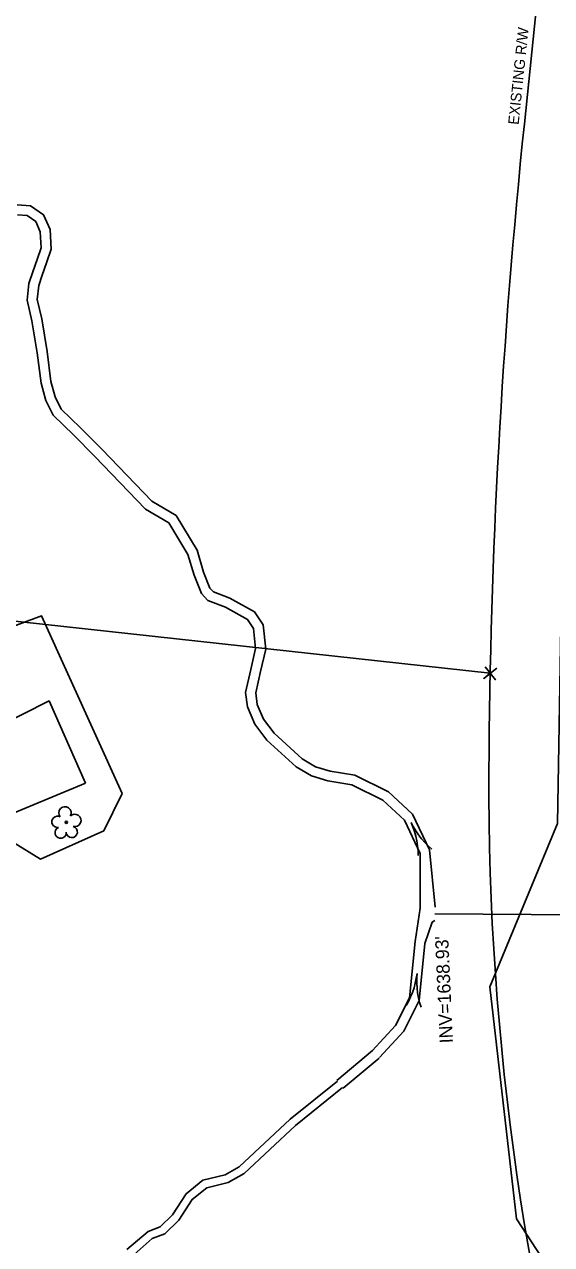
# Model space of a CAD drawing. Extents: x 472260 to 482161, y 489063 to 507124.
# Drawn here: x 474276.9 to 474436.1, y 503581.9 to 503950.3 of the extents above; entities that cross this region are included whole.
import ezdxf

# ---------------------------------------------------------------- set-up
doc = ezdxf.new("R2010")
doc.units = 0
for name, color, linetype in [('Exist Roads EOP Other Cogo Point CELL', 7, 'Continuous'), ('Exist Structure Minor Drop Inlet Cogo Elevation', 7, 'Continuous'), ('Exist Structure Minor Drop Inlet Cogo Number', 7, 'Continuous'), ('Exist Structure Minor Pipes CMP 15 Inch Cogo Point CELL', 7, 'Continuous'), ('Prop Drainage Structure Drop Inlet Grate 2 Wide Slots and Flat Grates 840 20 Label', 7, 'Continuous'), ('Prop Drainage Structure Pipe End Section Label', 7, 'Continuous'), ('Prop Drainage Structure Pipe RCP 24in Class III', 7, 'Continuous'), ('Prop Drainage Structure Pipe Side Drain 24in Label', 7, 'Continuous'), ('Prop Erosion Rip Rap Pad at Outlet Label', 7, 'Continuous'), ('Prop SS Fill Line', 7, 'Continuous'), ('Scratch_Level_8', 7, 'Continuous')]:
    doc.layers.add(name, color=color, linetype=linetype)

msp = doc.modelspace()

# ---------------------------------------------------------------- linework, layer by layer
at = {"layer": 'Exist Roads EOP Other Cogo Point CELL'}
msp.add_line((474417.55, 503754.38), (474417.55, 503754.38), dxfattribs=at)
msp.add_lwpolyline([(474419.5, 503755.95), (474415.6, 503752.82), (474417.55, 503754.38), (474419.11, 503752.43), (474415.98, 503756.33)], dxfattribs=at)
at = {"layer": 'Exist Structure Minor Drop Inlet Cogo Elevation'}
msp.add_line((474427.87, 503920.32), (474463.58, 504263.32), dxfattribs=at)
for centre, radius, start, end in [((476415.56, 503713.38), 1998.44, 174.05611, 179.67611), ((475232.44, 503720.06), 815.3, 179.67611, 196.84305)]:
    msp.add_arc(centre, radius, start, end, dxfattribs=at)
at = {"layer": 'Exist Structure Minor Drop Inlet Cogo Number'}
msp.add_line((474077.27, 503791.6), (474417.55, 503754.38), dxfattribs=at)
at = {"layer": 'Prop Drainage Structure Drop Inlet Grate 2 Wide Slots and Flat Grates 840 20 Label'}
msp.add_line((474289.57, 503709.36), (474289.57, 503709.36), dxfattribs=at)
msp.add_circle((474289.57, 503709.36), 0.326, dxfattribs=at)
for centre, radius, start, end in [((474289.18, 503712.23), 1.86, 330.1651, 219.7134), ((474286.96, 503709.51), 1.73, 62.6636, 279.3457), ((474292.12, 503709.95), 1.9, 257.1011, 134.1999), ((474287.86, 503706.24), 1.69, 111.5671, 6.231), ((474291.24, 503706.46), 1.7, 181.2822, 74.56)]:
    msp.add_arc(centre, radius, start, end, dxfattribs=at)
at = {"layer": 'Prop Drainage Structure Pipe RCP 24in Class III'}
for p, q in [((474382.05, 503640.49), (474371.24, 503631.41)), ((474383.98, 503638.19), (474373.17, 503629.11))]:
    msp.add_line(p, q, dxfattribs=at)
for points in [[(474300.37, 503821.93), (474293.91, 503828.49), (474288.03, 503834.11), (474286.2, 503837.87), (474284.89, 503842.54), (474283.78, 503851.59), (474282.16, 503861.41), (474280.81, 503867.23), (474281.25, 503871.49), (474282.29, 503874.6), (474283.63, 503878.38), (474284.99, 503882.49), (474284.68, 503888.45), (474282.74, 503892.86), (474278.81, 503895.5), (474274.7, 503895.87)], [(474298.22, 503819.84), (474291.8, 503826.36), (474285.57, 503832.31), (474283.38, 503836.8), (474281.94, 503841.95), (474280.81, 503851.16), (474279.21, 503860.82), (474277.78, 503867.04), (474278.3, 503872.12), (474279.45, 503875.58), (474280.79, 503879.36), (474281.97, 503882.9), (474281.71, 503887.74), (474280.35, 503890.85), (474277.77, 503892.58), (474274.81, 503892.85)], [(474396.4, 503683.43), (474396.39, 503699.95), (474391.67, 503710.04), (474385.14, 503716.06), (474375.78, 503720.72), (474368.53, 503721.9), (474363.64, 503723.4), (474359, 503726.11), (474350.13, 503734.21), (474346.45, 503738.97), (474344.28, 503744.23), (474343.72, 503748.6), (474345.29, 503755.57), (474346.73, 503761.82), (474346.11, 503767.95), (474344.28, 503770.64), (474337.67, 503774.34), (474332.31, 503776.39), (474330.36, 503778.45), (474328.17, 503783.99), (474326.31, 503790.3), (474320.56, 503799.8), (474313.53, 503803.96), (474298.21, 503819.85)], [(474400.88, 503683.71), (474399.17, 503701.09), (474394.13, 503711.84), (474386.86, 503718.56), (474376.72, 503723.6), (474369.21, 503724.83), (474364.85, 503726.16), (474360.79, 503728.54), (474352.34, 503736.25), (474349.07, 503740.48), (474347.2, 503745), (474346.76, 503748.46), (474348.21, 503754.91), (474349.76, 503761.63), (474349.02, 503769.01), (474346.36, 503772.91), (474338.95, 503777.07), (474334.02, 503778.95), (474332.94, 503780.09), (474331.01, 503784.97), (474329.08, 503791.52), (474322.74, 503801.99), (474315.41, 503806.33), (474300.37, 503821.93)], [(474381.91, 503640.35), (474389, 503648.06), (474393.21, 503656.38), (474394.85, 503673.39), (474396.4, 503683.43), (474396.4, 503683.43)], [(474384.12, 503638.32), (474391.49, 503646.34), (474396.14, 503655.53), (474397.81, 503672.78), (474400.03, 503679.18), (474400.86, 503679.71)], [(474307.9, 503580.39), (474314.24, 503585.84), (474317.93, 503587.26), (474321.62, 503590.85), (474325.74, 503597.2), (474330.82, 503601.29), (474337.52, 503602.96), (474341.74, 503605.36), (474357.11, 503619.69), (474371.42, 503631.23)], [(474310.02, 503578.91), (474315.54, 503583.66), (474319.3, 503585.11), (474323.56, 503589.26), (474327.62, 503595.5), (474331.96, 503599), (474338.46, 503600.61), (474343.23, 503603.33), (474358.75, 503617.8), (474372.99, 503629.29)]]:
    msp.add_lwpolyline(points, dxfattribs=at)
at = {"layer": 'Prop Drainage Structure Pipe Side Drain 24in Label'}
msp.add_line((474522.61, 503680.96), (474400.87, 503681.71), dxfattribs=at)
at = {"layer": 'Prop Erosion Rip Rap Pad at Outlet Label'}
for points in [[(474494.78, 504312.62), (474476.79, 504178.44), (474459.77, 504087.31), (474441.83, 503933.16), (474440.33, 503857.37), (474437.89, 503709.04), (474417.41, 503659.72)], [(474306.42, 503718.03), (474282.05, 503771.74), (474255.83, 503761.95), (474259.67, 503748.46), (474234.88, 503735.1), (474253.74, 503694.09), (474273.65, 503703.33), (474281.79, 503698.29), (474300.86, 503706.77), (474306.42, 503718.03)], [(474417.41, 503659.72), (474425.49, 503589.6), (474446.84, 503556.89), (474463.81, 503473.01), (474471.33, 503431.8), (474489.58, 503404.95), (474518.23, 503357.05), (474542.86, 503324.75), (474589.83, 503252.15), (474559.03, 503227.36), (474517.97, 503186.35), (474479.83, 503176.32), (474442.79, 503153.41), (474424.74, 503138.06), (474392.94, 503125.22), (474370.72, 503110.81), (474316.94, 503083.12), (474290.87, 503062.45)]]:
    msp.add_lwpolyline(points, dxfattribs=at)
at = {"layer": 'Prop SS Fill Line'}
msp.add_lwpolyline([(474295.38, 503721.18), (474260.61, 503706.77), (474251.73, 503727.31), (474269.59, 503734.42), (474268.23, 503737.88), (474284.39, 503746.02)], close=True, dxfattribs=at)
at = {"layer": 'Scratch_Level_8'}
for p, q in [((474395.76, 503704.84), (474395.76, 503704.84)), ((474394.95, 503658.77), (474394.95, 503658.77))]:
    msp.add_line(p, q, dxfattribs=at)
for points in [[(474399.95, 503701.28), (474398.84, 503702.23), (474397.82, 503703.33), (474396.82, 503704.42), (474395.94, 503705.57), (474395.11, 503706.8), (474394.33, 503708.08), (474393.64, 503709.37)], [(474395.8, 503699.34), (474395.78, 503700.81), (474395.6, 503702.29), (474395.39, 503703.76), (474395.08, 503705.17), (474394.68, 503706.6), (474394.19, 503708.01), (474393.64, 503709.37)], [(474392.15, 503654.04), (474392.88, 503655.3), (474393.49, 503656.67), (474394.08, 503658.03), (474394.54, 503659.4), (474394.93, 503660.83), (474395.24, 503662.29), (474395.47, 503663.74)], [(474396.7, 503653.56), (474396.24, 503654.95), (474395.93, 503656.42), (474395.64, 503657.87), (474395.48, 503659.3), (474395.4, 503660.78), (474395.39, 503662.28), (474395.47, 503663.74)]]:
    msp.add_lwpolyline(points, dxfattribs=at)

# ---------------------------------------------------------------- texts
at = {"layer": 'Exist Structure Minor Pipes CMP 15 Inch Cogo Point CELL'}
msp.add_text('EXISTING R/W', height=3.2, rotation=84.0561, dxfattribs=at).set_placement((474426.11, 503919.92))
at = {"layer": 'Prop Drainage Structure Pipe End Section Label'}
msp.add_text("INV=1638.93'", height=4, rotation=92.5243, dxfattribs=at).set_placement((474406.29, 503642.74))

doc.saveas('drawing.dxf')
